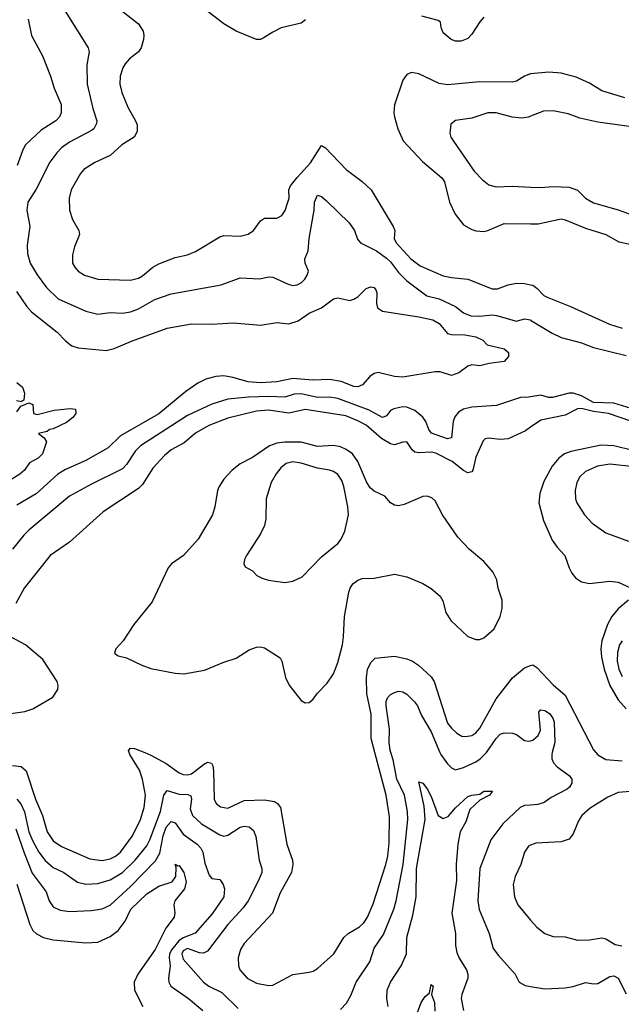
# Model space of a CAD drawing. Header units: inches. Extents: x 1305375 to 1407406, y 744550 to 841633.
# Tile 447 of 509: x 1387485 to 1390446, y 808761 to 813608. Entities that reach past the tile are written whole.
import ezdxf

# ---------------------------------------------------------------- set-up
doc = ezdxf.new("R2010")
doc.units = ezdxf.units.IN
doc.header["$MEASUREMENT"] = 0
for name, color, linetype in [('B3880', 7, 'Continuous'), ('B3881', 7, 'Continuous'), ('B3890', 7, 'Continuous'), ('B3891', 7, 'Continuous')]:
    doc.layers.add(name, color=color, linetype=linetype)

msp = doc.modelspace()

# ---------------------------------------------------------------- linework, layer by layer
at = {"layer": 'B3880', "color": 5}
for points, elevation in [([(1387450, 809936.6), (1387492, 809932), (1387517.3, 809910), (1387562.8, 809770), (1387596.8, 809690), (1387619.5, 809610), (1387650, 809565.4), (1387690, 809537.3), (1387830, 809477), (1387890, 809469.6), (1387930, 809477.5), (1387955.9, 809490), (1387980.2, 809510), (1388040.2, 809590), (1388079.6, 809670), (1388097.8, 809730), (1388103.9, 809790), (1388089.4, 809870), (1388073.7, 809913.7), (1388027.4, 809990), (1388024.3, 810000)], 1080), ([(1388099.9, 810000), (1388130, 809988.1), (1388205.8, 809945.8), (1388270, 809900.8), (1388290, 809892.7), (1388310, 809890.1), (1388330, 809895.6), (1388390, 809941.9), (1388410, 809952.5), (1388428.1, 809948.1), (1388435.2, 809935.2), (1388439, 809910), (1388442.7, 809770), (1388451.5, 809750), (1388473.5, 809733.5), (1388510, 809726.8), (1388590, 809763.8), (1388690, 809767.6), (1388738.6, 809758.6), (1388753.1, 809750), (1388769.2, 809730), (1388799.3, 809550), (1388828, 809470), (1388829.5, 809450), (1388822.5, 809410), (1388767.1, 809310), (1388728.5, 809210), (1388590, 809060.9), (1388571, 809030), (1388560.9, 808990), (1388561.8, 808950), (1388567.7, 808930), (1388604.7, 808890), (1388650, 808865.5), (1388710, 808853.4), (1388730, 808855.5), (1388830, 808907.6), (1388910, 808919.6), (1388930, 808924.9), (1388950, 808936.9), (1389030.8, 809010), (1389079.8, 809090), (1389102, 809110), (1389157, 809143.1), (1389178.1, 809161.9), (1389197.4, 809190), (1389224, 809256), (1389286.5, 809450), (1389296.9, 809490), (1389303.9, 809556.1), (1389304.4, 809684.4), (1389289, 809790), (1389233.4, 810000)], 1080), ([(1389064.5, 808735.5), (1389094.1, 808765.9), (1389115.3, 808804.7), (1389140.3, 808870), (1389207.6, 808970), (1389230, 809037.1), (1389276.2, 809103.8), (1389326.7, 809230), (1389337.4, 809270), (1389373, 809450), (1389395.1, 809670), (1389393.2, 809710), (1389378.5, 809790), (1389341, 809870), (1389323.9, 809963.9), (1389312.3, 810000)], 1060), ([(1389553.6, 810000), (1389557.8, 809990), (1389590, 809945.2), (1389610, 809924.9), (1389630, 809914.9), (1389670, 809926.8), (1389730, 809954), (1389751.3, 809968.7), (1389781.3, 809998.7), (1389782.2, 810000)], 1060), ([(1389298, 808750), (1389291.2, 808790), (1389294, 808830), (1389309.5, 808870.5), (1389362, 808950), (1389389.3, 809010), (1389390.4, 809090), (1389419.5, 809200.5), (1389435.7, 809290), (1389437.6, 809430), (1389479.9, 809670), (1389475.7, 809735.7), (1389450, 809856), (1389470, 809850.3), (1389490, 809821.5), (1389510, 809783.1), (1389545.3, 809690), (1389570, 809675.7), (1389594.4, 809685.6), (1389630, 809728), (1389690, 809783.2), (1389710, 809790.2), (1389750, 809794.9), (1389770, 809810.2), (1389812, 809810), (1389798, 809790), (1389750, 809766.6), (1389700, 809720), (1389680.4, 809659.6), (1389652.6, 809610), (1389640.7, 809550), (1389632.5, 809450), (1389634.4, 809370), (1389612.6, 809210), (1389630.1, 809110), (1389630.7, 809050), (1389636.5, 809016.5), (1389647.4, 808987.4), (1389683.5, 808930), (1389690.9, 808910), (1389690.8, 808890), (1389660.5, 808810), (1389657.8, 808790), (1389669.4, 808730)], 1040), ([(1387470, 809770.2), (1387490, 809747.8), (1387508, 809708), (1387530.1, 809610.1), (1387550, 809564.6), (1387578.6, 809510), (1387610, 809468.8), (1387650, 809434.1), (1387701.3, 809410), (1387770, 809363), (1387810, 809352.9), (1387870, 809355.1), (1387930, 809373.4), (1387990, 809410.1), (1388052.3, 809470), (1388110, 809541.7), (1388125.5, 809570), (1388177.9, 809710), (1388194.1, 809790), (1388210, 809814), (1388270, 809796), (1388313.1, 809793.1), (1388326.4, 809786.4), (1388330.6, 809770), (1388323.9, 809723.9), (1388335.7, 809690), (1388379.8, 809650), (1388470, 809595), (1388490, 809589.4), (1388510, 809593.7), (1388570, 809632.5), (1388590, 809638.2), (1388614.6, 809634.6), (1388636.2, 809616.2), (1388646.4, 809586.4), (1388663, 809470), (1388676.3, 809430), (1388675.9, 809410), (1388660.9, 809370), (1388609.3, 809270.7), (1388584.1, 809235.9), (1388510, 809154), (1388410, 809021.8), (1388390, 809012.2), (1388370, 809013.6), (1388310, 809035), (1388290, 809023.5), (1388282.7, 809010), (1388290, 808982.7), (1388390, 808870.3), (1388416, 808850), (1388479.6, 808819.6), (1388559.6, 808739.6)], 1060), ([(1390000, 809741.8), (1389970, 809739.2), (1389948.1, 809730), (1389862.5, 809650), (1389803.5, 809570), (1389749.6, 809430), (1389740.7, 809270), (1389747.1, 809227.1), (1389796.1, 809110), (1389815.6, 809035.6), (1389840.9, 809000.9), (1389923.1, 808910), (1389943.8, 808870), (1389973.4, 808853.4), (1390000, 808848.8)], 1060), ([(1387465.3, 809625.3), (1387506.1, 809506.1), (1387546.6, 809406.6), (1387614.3, 809314.3), (1387630.2, 809270), (1387650, 809241.5), (1387683.9, 809223.9), (1387730, 809217.7), (1387836.9, 809223.1), (1387890, 809231.6), (1387930, 809249.4), (1387950, 809266.6), (1388030, 809340.4), (1388152.9, 809467.1), (1388174.3, 809505.7), (1388191.1, 809590), (1388206.3, 809633.7), (1388230, 809660.8), (1388250, 809653.5), (1388290, 809597.9), (1388358.2, 809550), (1388377.1, 809530), (1388386.1, 809510), (1388396.1, 809456.1), (1388417, 809397), (1388430, 809380.4), (1388470, 809374.6), (1388486.7, 809350), (1388492.7, 809330), (1388489.3, 809290), (1388432.9, 809207.1), (1388348.6, 809111.4), (1388290, 809087.9), (1388267.3, 809072.7), (1388232.8, 809030), (1388222.9, 809010), (1388220.2, 808990), (1388224.7, 808950), (1388217, 808890), (1388219, 808870), (1388229.2, 808850), (1388315.6, 808790), (1388386.9, 808730)], 1040), ([(1390000, 809543.6), (1389990, 809539.6), (1389970.3, 809510), (1389951.3, 809450), (1389923.6, 809390), (1389914.7, 809350), (1389920.3, 809290), (1389937.4, 809250), (1390000, 809175.9)], 1080), ([(1387470, 809352.9), (1387534.3, 809154.4), (1387550, 809124.2), (1387567.4, 809107.4), (1387601.3, 809090), (1387650, 809078.4), (1387810, 809064.1), (1387870, 809067.6), (1387930, 809094.8), (1387970, 809124.4), (1388004.3, 809170), (1388031.7, 809230), (1388110, 809304.7), (1388170, 809341.9), (1388235.9, 809364.1), (1388252.5, 809390), (1388254.6, 809434.6), (1388250, 809450.8), (1388262.5, 809442.5), (1388270, 809444.4), (1388293.5, 809410), (1388304.4, 809364.4), (1388295.2, 809330), (1388249.1, 809270), (1388243.6, 809250), (1388249, 809211), (1388245.5, 809190), (1388204.8, 809135.2), (1388151.2, 809030), (1388066.7, 808910), (1388048.3, 808870), (1388049.5, 808830), (1388090.4, 808750)], 1020), ([(1389437.1, 808702.9), (1389460.4, 808770), (1389480.1, 808799.9), (1389502, 808818), (1389510, 808858), (1389520.7, 808850), (1389512.4, 808810), (1389526.3, 808770), (1389527.8, 808727.8)], 1020)]:
    msp.add_lwpolyline(points, dxfattribs=dict(at, elevation=elevation))
at = {"layer": 'B3881', "color": 5}
for points, elevation in [([(1388892.2, 813607.8), (1388871, 813590), (1388772.2, 813567.8), (1388730, 813546.6), (1388683.9, 813516.1), (1388670, 813509.8), (1388650, 813509.8), (1388550, 813550.8), (1388490, 813587.7), (1388363.6, 813683.6)], 1080), ([(1387709.1, 813650), (1387821.5, 813470), (1387826.7, 813450), (1387815.2, 813384.8), (1387816.6, 813290), (1387844, 813170), (1387864.6, 813110), (1387863.2, 813096.8), (1387850, 813071.1), (1387838.2, 813061.8), (1387730, 813005.5), (1387690, 812977.4), (1387666.9, 812953.1), (1387633.7, 812906.3), (1387566.3, 812773.7), (1387525.2, 812710), (1387519.3, 812670), (1387534.2, 812590), (1387522.2, 812497.8), (1387523.5, 812456.5), (1387536.6, 812410), (1387570, 812351.5), (1387615.9, 812290), (1387674.3, 812234.3), (1387810, 812173.7), (1387870, 812158), (1387930, 812166), (1387990, 812163.2), (1388030, 812170.1), (1388070, 812184.8), (1388149.9, 812230.1), (1388230, 812258.4), (1388477.1, 812302.9), (1388570, 812336.9), (1388667.1, 812332.9), (1388710, 812342.6), (1388730, 812341.1), (1388805.7, 812305.7), (1388830, 812299.6), (1388850, 812302), (1388870, 812311.7), (1388888.3, 812330), (1388900.4, 812350), (1388905.7, 812370), (1388889.6, 812410), (1388888.4, 812430), (1388904.8, 812470), (1388909, 812530), (1388933.8, 812670), (1388935.5, 812710), (1388950, 812743.2), (1388970, 812737.7), (1388995.7, 812715.7), (1389107.3, 812607.3), (1389132.3, 812570), (1389147.8, 812527.8), (1389162, 812510), (1389241.8, 812470), (1389290, 812434.2), (1389310, 812416.4), (1389350, 812362.7), (1389390, 812322.5), (1389488.7, 812248.7), (1389550, 812233.5), (1389630, 812196), (1389670, 812164.1), (1389706, 812150), (1389750, 812147.8), (1389810, 812154.6), (1389832.4, 812152.4), (1389930, 812123.6), (1389970, 812135.3), (1389998.8, 812130), (1390000, 812129.3)], 1060), ([(1387987.9, 813652.1), (1388070, 813587), (1388091.9, 813551.9), (1388096.1, 813530), (1388094.9, 813510), (1388083.2, 813470), (1388070.1, 813449.9), (1388025.7, 813414.3), (1388003.9, 813390), (1387992, 813370), (1387978.8, 813330), (1387978.4, 813290), (1387987.3, 813250), (1388017.2, 813177.2), (1388054.7, 813110), (1388062.4, 813090), (1388062.4, 813057.6), (1388047.4, 813030), (1387987.8, 812992.2), (1387930, 812939.8), (1387855.2, 812904.8), (1387800.9, 812870), (1387783.9, 812850), (1387737.6, 812770), (1387728.1, 812730), (1387730.2, 812670), (1387744.6, 812624.6), (1387776.1, 812570), (1387779, 812550), (1387754.6, 812490), (1387744.6, 812450), (1387745.3, 812410), (1387756, 812390), (1387772.2, 812370), (1387803.8, 812350), (1387869.7, 812330.2), (1388030, 812324.8), (1388070, 812335.8), (1388090, 812346.8), (1388140.4, 812390), (1388170, 812406.4), (1388250, 812437.2), (1388310, 812450.2), (1388350, 812466.4), (1388470, 812539.1), (1388490, 812544.7), (1388570, 812542.2), (1388610, 812551.4), (1388635.1, 812570), (1388670, 812617), (1388689.8, 812630.2), (1388750, 812630.3), (1388775.5, 812644.5), (1388791.4, 812668.6), (1388805.3, 812710), (1388810.8, 812730), (1388809.8, 812770), (1388818.5, 812790), (1388850, 812831.4), (1388917, 812903), (1388970, 812987.7), (1388990, 812977.1), (1389091.5, 812870), (1389170, 812811.8), (1389214.3, 812770), (1389322.6, 812590), (1389331, 812570), (1389328.9, 812530), (1389337.4, 812510), (1389410, 812430.1), (1389456.7, 812396.7), (1389570, 812347.5), (1389610, 812338.9), (1389690.7, 812330.7), (1389810, 812283.7), (1389836.5, 812283.5), (1389890, 812302.8), (1389929.8, 812310.2), (1389970, 812308.5), (1390000, 812302.2)], 1080), ([(1387526.1, 813610), (1387542.7, 813530), (1387596.8, 813430), (1387636.5, 813330), (1387653.8, 813270), (1387688.1, 813190), (1387688.2, 813150), (1387680.2, 813130), (1387661.8, 813110), (1387590, 813063.9), (1387511.9, 812990), (1387497.8, 812962.2), (1387472.8, 812890)], 1040), ([(1389770, 813620.5), (1389750, 813597.7), (1389710, 813536.4), (1389690, 813515.6), (1389658.1, 813501.9), (1389630, 813502.5), (1389609, 813510), (1389570, 813543.7), (1389559, 813570), (1389555.4, 813595.4), (1389544, 813604), (1389465, 813625)], 1080), ([(1390000, 813340.6), (1389999.4, 813340.6), (1389970.1, 813329.9), (1389930, 813305.3), (1389910, 813300.9), (1389750, 813301.1), (1389590, 813286.8), (1389550, 813294.2), (1389450, 813342), (1389412.8, 813347.2), (1389390, 813337.2), (1389370, 813309.6), (1389329.4, 813189.4), (1389326.4, 813150), (1389330.1, 813130.2), (1389346.2, 813070), (1389372, 813012), (1389467.8, 812910), (1389562, 812830), (1389576.5, 812810), (1389600.2, 812710), (1389629.1, 812650), (1389670, 812598.5), (1389710, 812574.3), (1389730, 812568), (1389770, 812565.7), (1389790, 812570.2), (1389870, 812604.5), (1390000, 812603.5)], 1120), ([(1390000, 813132.6), (1389990, 813128.7), (1389956.6, 813123.4), (1389908.7, 813128.7), (1389830, 813148.8), (1389790, 813149.8), (1389710, 813122.4), (1389629.2, 813110.8), (1389606.5, 813093.5), (1389602.8, 813050), (1389607.8, 813030), (1389619.6, 813010), (1389722.7, 812862.7), (1389760.8, 812820.8), (1389794.6, 812794.6), (1389830, 812784.5), (1389910, 812787.6), (1390000, 812784)], 1140), ([(1387469.2, 812269.2), (1387517.9, 812197.9), (1387542.6, 812170), (1387669.1, 812070), (1387710, 812027.4), (1387742, 812002), (1387772, 811992), (1387910, 811978.7), (1387950, 811988.6), (1388034.3, 812025.7), (1388210, 812089.6), (1388330, 812110.1), (1388430, 812109), (1388534.9, 812114.9), (1388670, 812103.6), (1388750, 812116.6), (1388810, 812110.7), (1388854.8, 812125.2), (1388910, 812163.5), (1388969.9, 812190.1), (1389030, 812233.1), (1389050, 812238.3), (1389110, 812226.3), (1389130, 812231.7), (1389150, 812244.2), (1389190, 812284.2), (1389212.8, 812292.8), (1389230.2, 812290.2), (1389238.5, 812278.5), (1389243.4, 812263.4), (1389240.6, 812210), (1389245.4, 812190), (1389270, 812172.8), (1389450, 812145.3), (1389518, 812130), (1389550, 812112.4), (1389590, 812063.7), (1389610, 812057.6), (1389676.4, 812056.4), (1389730, 812047), (1389764, 812030), (1389786.5, 812006.5), (1389870, 811987.4), (1389890.5, 811969.5), (1389890.8, 811950), (1389870, 811926), (1389795.5, 811915.5), (1389750, 811904), (1389710, 811909.2), (1389690, 811902.7), (1389646, 811870), (1389610, 811857), (1389553.8, 811873.8), (1389530, 811874.5), (1389370, 811848), (1389330, 811852.1), (1389250, 811870.9), (1389230, 811866), (1389207.9, 811852.1), (1389171.6, 811810), (1389150, 811800.8), (1389130, 811801.5), (1389066.4, 811826.4), (1389010, 811835.8), (1388927.1, 811833), (1388830, 811841.2), (1388750, 811825.2), (1388670, 811820.1), (1388610, 811825.2), (1388533.1, 811846.9), (1388490, 811854.2), (1388450, 811852.1), (1388401.6, 811838.4), (1388361.1, 811818.9), (1388302.5, 811777.6), (1388170, 811668.4), (1387981.3, 811558.7), (1387920.4, 811499.6), (1387810, 811438.6), (1387710, 811393), (1387673.2, 811370), (1387565.9, 811274.1), (1387470, 811217.3)], 1040), ([(1387470, 811822), (1387498.7, 811798.7), (1387508, 811770), (1387504.7, 811735.3), (1387494, 811730), (1387494, 811726), (1387469.2, 811730.8)], 1020), ([(1390000, 811751.5), (1389990, 811749.9), (1389950, 811748.6), (1389831.5, 811708.5), (1389710, 811699.9), (1389670, 811689.9), (1389644.7, 811675.3), (1389626.6, 811653.4), (1389618.8, 811630), (1389611.1, 811550), (1389590, 811544.7), (1389511.7, 811571.7), (1389498.7, 811590), (1389483.6, 811630), (1389470, 811651.7), (1389430, 811683.2), (1389390, 811700.6), (1389370, 811702.4), (1389327.1, 811693), (1389310, 811683.5), (1389290, 811658), (1389270, 811649.2), (1389205.4, 811685.4), (1389050, 811742.5), (1389009.5, 811749.5), (1388950, 811748.7), (1388870, 811766.8), (1388835.7, 811764.3), (1388790, 811749.9), (1388710, 811753.3), (1388610.4, 811749.6), (1388510, 811739.1), (1388430, 811715.4), (1388310, 811660.2), (1388079, 811510), (1388054.8, 811485.2), (1388010, 811418.4), (1387990, 811397.3), (1387838.4, 811321.6), (1387730, 811261.5), (1387530, 811095.5), (1387505.2, 811070), (1387450, 811002)], 1060), ([(1387470, 811678), (1387490, 811704.7), (1387530, 811722), (1387550, 811714), (1387552, 811670), (1387570, 811664), (1387654.6, 811685.4), (1387733.5, 811693.5), (1387758.8, 811690), (1387760.3, 811670), (1387746, 811650), (1387715.6, 811624.4), (1387650, 811593.3), (1387632, 811590), (1387619.3, 811580.7), (1387578, 811570), (1387604.7, 811550), (1387616, 811530), (1387596.3, 811470), (1387576.3, 811450), (1387532.8, 811427.2), (1387508.2, 811390), (1387485.5, 811370), (1387376.8, 811303.2)], 1020), ([(1390000, 811601.9), (1389975.4, 811584.6), (1389890, 811544.4), (1389850, 811542), (1389791.7, 811548.3), (1389776.2, 811543.8), (1389766, 811534), (1389730, 811454), (1389715.6, 811390), (1389710, 811381.7), (1389690, 811377.1), (1389670, 811387.9), (1389613.3, 811433.3), (1389533.8, 811473.9), (1389510, 811479.3), (1389450, 811475.5), (1389430, 811479.1), (1389416.5, 811490), (1389390, 811529.7), (1389370, 811528.7), (1389330, 811514.9), (1389310, 811519.3), (1389266.5, 811546.5), (1389190, 811611.5), (1389150, 811633.7), (1389090, 811657.9), (1388890, 811689.1), (1388810, 811671.1), (1388710, 811685.3), (1388650, 811680.9), (1388510, 811645.9), (1388416.1, 811610), (1388350, 811573.2), (1388294.5, 811525.5), (1388230, 811489.8), (1388198, 811462), (1388140.5, 811399.5), (1388090, 811320.4), (1388070, 811299.3), (1387895, 811185), (1387730, 811036.4), (1387634.9, 810970), (1387507.5, 810810), (1387466, 810734)], 1080), ([(1387430, 810190.2), (1387510, 810201.6), (1387550, 810215.8), (1387647.6, 810272.4), (1387671.8, 810310), (1387674.5, 810330), (1387669.6, 810350), (1387598.1, 810458.1), (1387513.5, 810530), (1387366.9, 810606.9)], 1120), ([(1389233.4, 810000), (1389214.9, 810070), (1389214.2, 810190), (1389193.6, 810290), (1389191.2, 810368.8), (1389196.9, 810410), (1389214.3, 810445.7), (1389235.3, 810464.7), (1389330, 810475.4), (1389390, 810461.6), (1389417.8, 810450), (1389448.3, 810430), (1389510, 810372.4), (1389525.5, 810350), (1389590, 810145.2), (1389610, 810119.7), (1389636.3, 810096.3), (1389661.5, 810081.5), (1389678.5, 810078.5), (1389710, 810083.5), (1389730, 810096.6), (1389750, 810120.1), (1389830, 810264.9), (1389910, 810367.9), (1389970, 810417.7), (1390000, 810428.7)], 1080), ([(1389312.3, 810000), (1389308.8, 810011.2), (1389304.1, 810050), (1389304.9, 810115.1), (1389289.3, 810230.7), (1389288.6, 810251.4), (1389294.5, 810270), (1389310, 810285.5), (1389330, 810296.1), (1389350, 810301.7), (1389370, 810299.3), (1389390, 810288), (1389427.9, 810250), (1389442.6, 810230), (1389462.4, 810182.4), (1389510, 810102.3), (1389553.6, 810000)], 1060), ([(1389782.2, 810000), (1389830, 810068.9), (1389850, 810090.2), (1389870, 810097.3), (1389910, 810095.3), (1389930, 810088.7), (1389970, 810059.5), (1389990, 810055.6), (1390000, 810058.6)], 1060), ([(1388024.3, 810000), (1388021.1, 810010), (1388030, 810022.4), (1388050, 810019.7), (1388099.9, 810000)], 1080)]:
    msp.add_lwpolyline(points, dxfattribs=dict(at, elevation=elevation))
for points, elevation in [([(1388790, 811528.7), (1388750, 811522.5), (1388714.9, 811510), (1388630, 811453.3), (1388570, 811422.2), (1388530.3, 811390), (1388490, 811345.4), (1388466.7, 811310), (1388459, 811290), (1388445.3, 811210), (1388433.6, 811170), (1388364, 811050), (1388290.3, 810970), (1388232.4, 810930), (1388215.3, 810910), (1388137.5, 810742.5), (1388046, 810630), (1387994.4, 810550), (1387957.3, 810510), (1387950.8, 810490), (1387970, 810476.3), (1388010, 810466), (1388085.5, 810430), (1388130, 810414.3), (1388250, 810391), (1388292.9, 810387.1), (1388393.8, 810406.2), (1388490, 810445.7), (1388550, 810464.9), (1388614.6, 810505.4), (1388650, 810518.9), (1388670, 810521.1), (1388690, 810515.3), (1388766.3, 810466.3), (1388774.9, 810450), (1388793.4, 810370), (1388811.7, 810331.7), (1388870, 810256.4), (1388890, 810244.9), (1388910, 810247), (1388930, 810263.1), (1388950, 810291.8), (1388998, 810342), (1389030, 810388.4), (1389050, 810443), (1389073.3, 810530), (1389079.4, 810570), (1389083.4, 810670), (1389105, 810790), (1389111.3, 810810), (1389124.2, 810830), (1389150, 810849.4), (1389170, 810857.1), (1389230, 810858.5), (1389330, 810879), (1389390, 810865.5), (1389470, 810833.2), (1389510, 810807.9), (1389554, 810770), (1389567.1, 810747.1), (1389581.8, 810690), (1389606.4, 810650), (1389690, 810572), (1389730, 810556.8), (1389750, 810557.4), (1389770, 810565), (1389821, 810610), (1389849.9, 810670), (1389859, 810710), (1389859.8, 810750), (1389840.3, 810810), (1389833.3, 810850), (1389813, 810890), (1389770, 810941.1), (1389699.7, 810999.7), (1389641, 811061), (1389566.2, 811170), (1389530, 811239.8), (1389513.9, 811253.9), (1389490, 811262.8), (1389470, 811260.8), (1389377.9, 811222.1), (1389350, 811215.3), (1389330, 811217.2), (1389310, 811229.7), (1389282.4, 811262.4), (1389230, 811286.4), (1389210, 811303.2), (1389192.4, 811332.4), (1389150, 811433.5), (1389123.4, 811470), (1389092.6, 811492.6), (1389064.4, 811504.4), (1389030, 811511.7), (1388950, 811506.2), (1388870, 811527.7)], 1120), ([(1388830, 811431.8), (1388797.1, 811422.9), (1388770, 811402), (1388747.3, 811372.7), (1388722.9, 811330), (1388697.2, 811250), (1388696.2, 811150), (1388690, 811117.2), (1388670, 811077), (1388601.6, 810970), (1388590.7, 810950), (1388587.3, 810930), (1388594.8, 810914.8), (1388630, 810894), (1388651.9, 810871.9), (1388678, 810858), (1388710, 810848.9), (1388790, 810837.6), (1388830, 810844.4), (1388874.6, 810865.4), (1388970, 810963.1), (1389051.3, 811030), (1389066.6, 811050), (1389085.1, 811090), (1389102.7, 811170), (1389099.8, 811210), (1389080.6, 811310), (1389070, 811339.7), (1389050, 811369.7), (1389030, 811383.5), (1389010, 811389.8), (1388950, 811400.6), (1388870, 811424.7)], 1140)]:
    msp.add_lwpolyline(points, close=True, dxfattribs=dict(at, elevation=elevation))
at = {"layer": 'B3890', "color": 5}
for points, elevation in [([(1390106.5, 810000), (1390104, 809990), (1390104.2, 809970), (1390111.8, 809950), (1390130.3, 809930), (1390190, 809887.1), (1390202, 809870), (1390203.2, 809850), (1390191.1, 809830), (1390179.2, 809820.8), (1390100.8, 809779.2), (1390065.8, 809754.2), (1390035.1, 809744.9), (1390000, 809741.8)], 1060), ([(1390320.9, 810000), (1390330, 809989.2), (1390370, 809966.4), (1390450, 809960.2)], 1080), ([(1390510.6, 809810), (1390430, 809803.6), (1390379.4, 809780.6), (1390293.4, 809726.6), (1390252.2, 809690), (1390235.5, 809664.5), (1390210, 809600.5), (1390190, 809574.3), (1390150, 809560.4), (1390026.1, 809553.9), (1390000, 809543.6)], 1080), ([(1390000, 809175.9), (1390030, 809140.4), (1390070, 809108.8), (1390110, 809095.3), (1390170, 809093.4), (1390230, 809076.9), (1390290, 809078.6), (1390350, 809087.8), (1390370, 809083.6), (1390415.6, 809055.6), (1390448.8, 809048.8)], 1080), ([(1390000, 808848.8), (1390070, 808836.8), (1390170, 808841.4), (1390210, 808848.4), (1390270, 808867.8), (1390310, 808862), (1390330, 808864.2), (1390390, 808897.1), (1390410, 808901.2), (1390430.1, 808890.1), (1390470, 808811.8)], 1060)]:
    msp.add_lwpolyline(points, dxfattribs=dict(at, elevation=elevation))
at = {"layer": 'B3891', "color": 5}
for points, elevation in [([(1390463.2, 813223.2), (1390350, 813258.4), (1390290, 813294.8), (1390224.5, 813324.5), (1390150, 813344.3), (1390090, 813349.9), (1390000, 813340.6)], 1120), ([(1390510, 813078.6), (1390330, 813104), (1390242.4, 813122.4), (1390184.6, 813144.6), (1390110, 813158.5), (1390063, 813157), (1390000, 813132.6)], 1140), ([(1390000, 812784), (1390050, 812782), (1390110, 812786.3), (1390190, 812782.6), (1390230, 812768.9), (1390270, 812729.2), (1390310, 812705.7), (1390430, 812672), (1390630, 812599.8)], 1140), ([(1390000, 812603.5), (1390036.8, 812603.2), (1390150, 812627), (1390170, 812623.2), (1390270, 812582), (1390370, 812550.2), (1390434.8, 812514.8), (1390530, 812495.2)], 1120), ([(1390000, 812302.2), (1390010, 812300.2), (1390030, 812286.5), (1390065.2, 812250), (1390081.3, 812241.3), (1390196.6, 812196.6), (1390388.9, 812108.9), (1390450, 812089.1)], 1080), ([(1390000, 812129.3), (1390105.5, 812065.5), (1390150, 812044.1), (1390250, 812016.6), (1390310, 811994.6), (1390470, 811955)], 1060), ([(1390494.6, 811694.6), (1390410, 811720.2), (1390310, 811723.8), (1390250, 811757), (1390210, 811769.9), (1390190, 811769), (1390107.2, 811747.2), (1390087.2, 811747.2), (1390050, 811759.4), (1390000, 811751.5)], 1060), ([(1390550, 811611.9), (1390383.9, 811670), (1390310, 811679.8), (1390250, 811693.5), (1390230, 811692.8), (1390170, 811660.8), (1390050, 811637.1), (1390000, 811601.9)], 1080), ([(1390690, 811441.5), (1390410, 811509.5), (1390346.8, 811513.2), (1390197.5, 811482.5), (1390167.1, 811470), (1390139, 811450), (1390105.3, 811410), (1390065.4, 811334.6), (1390044.6, 811275.4), (1390039.9, 811230), (1390063.3, 811143.3), (1390106.5, 811046.5), (1390130, 811012), (1390168.4, 810970), (1390188.9, 810910), (1390202.6, 810882.6), (1390220.3, 810860.3), (1390250, 810840.6), (1390290, 810831.6), (1390390, 810843.2), (1390430, 810839.1), (1390491.3, 810811.3)], 1120), ([(1390510, 811407.4), (1390390, 811419.4), (1390328.4, 811410), (1390270, 811384.5), (1390241.8, 811358.2), (1390226.7, 811330), (1390219.6, 811290), (1390220.8, 811250), (1390227.9, 811230), (1390265.3, 811170), (1390303.1, 811130), (1390370, 811081.7), (1390481.1, 811041.1)], 1140), ([(1390482, 810750), (1390430, 810707.9), (1390399.3, 810670), (1390378.3, 810630), (1390350.1, 810550), (1390345.5, 810510), (1390349.3, 810470), (1390361.7, 810410), (1390390.3, 810330.3), (1390430, 810260.1), (1390470, 810215.3)], 1120), ([(1390450, 810550.8), (1390436.8, 810530), (1390427, 810493), (1390426.5, 810450), (1390434.2, 810410), (1390450, 810375)], 1140), ([(1390000, 810428.7), (1390010, 810432.4), (1390030, 810418.7), (1390110, 810333.1), (1390170, 810282.6), (1390310, 810012.9), (1390320.9, 810000)], 1080), ([(1390000, 810058.6), (1390010, 810061.6), (1390036.5, 810083.5), (1390047.9, 810110), (1390040.5, 810199.5), (1390049.1, 810210.9), (1390070, 810207.1), (1390092, 810192), (1390108.4, 810170), (1390116.5, 810150), (1390118.8, 810050), (1390106.5, 810000)], 1060)]:
    msp.add_lwpolyline(points, dxfattribs=dict(at, elevation=elevation))

doc.saveas('drawing.dxf')
